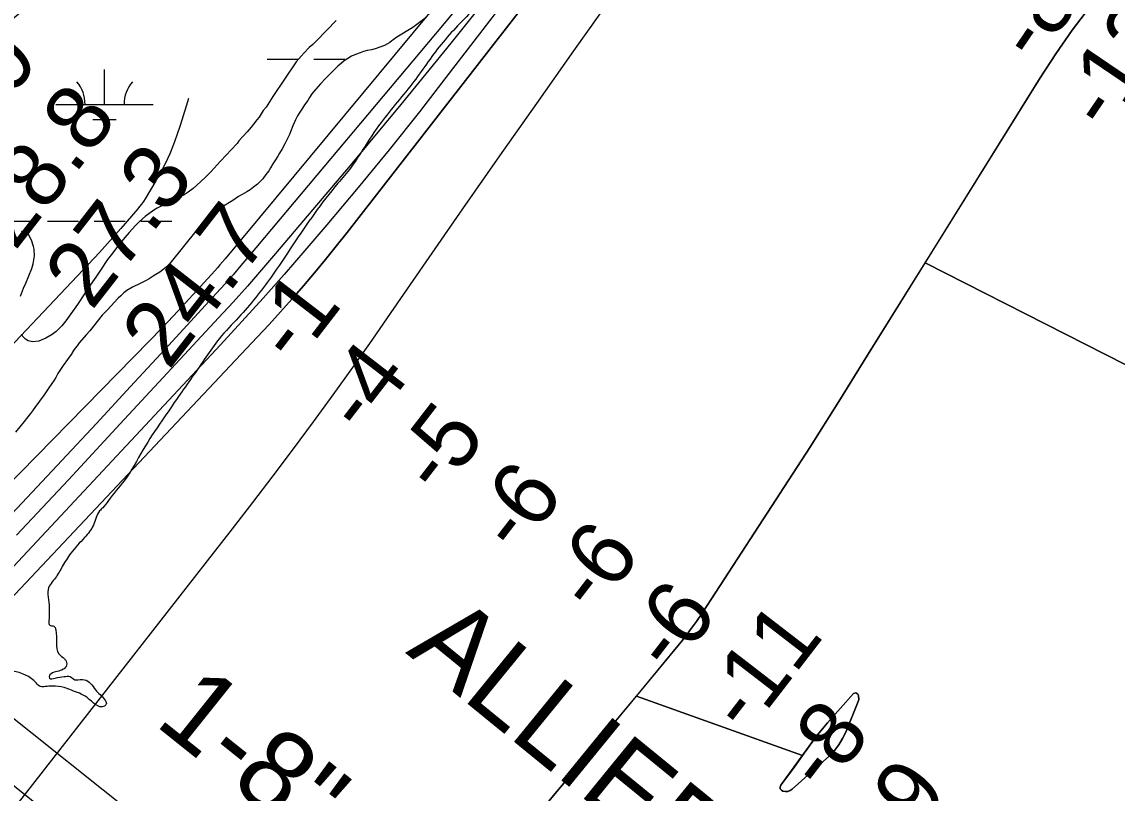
# Model space of a CAD drawing. Extents: x 3297735 to 3335592, y 670436 to 695807.
# Drawn here: x 3316459 to 3317585, y 689199 to 689991 of the extents above; entities that cross this region are included whole.
import ezdxf

# ---------------------------------------------------------------- set-up
doc = ezdxf.new("R2010")
doc.units = 0
for name, color, linetype in [('V-BORW-LINE', 7, 'Continuous'), ('V-RIVR-EDGE', 7, 'Continuous'), ('V-RIVR-RANG', 7, 'Continuous'), ('V-SITE-VEGE', 7, 'Continuous'), ('V-TOPO-DPTH', 7, 'Continuous'), ('V-TOPO-MAJR', 7, 'Continuous'), ('V-TOPO-MINR', 7, 'Continuous'), ('V-TOPO-WATR', 7, 'Continuous'), ('V-UTIL-IDEN', 7, 'Continuous'), ('V-UTIL-LINE', 7, 'Continuous'), ('V-WETL-SWMP', 7, 'Continuous')]:
    doc.layers.add(name, color=color, linetype=linetype)

msp = doc.modelspace()

# ---------------------------------------------------------------- linework, layer by layer
at = {"layer": 'V-BORW-LINE'}
msp.add_spline([(3316775.9, 690851.7), (3316656, 690687.6), (3316611.5, 690619.4), (3316566.2, 690508.9), (3316509, 690423.1), (3316383.2, 690242.7), (3316347.7, 690189.3), (3316329.9, 690141.8), (3316305.3, 690105.2), (3316308.7, 690053.8), (3316331.7, 689974.6), (3316366.1, 689953.1), (3316410.7, 689969.1), (3316450.8, 689995.7), (3316509, 690057), (3316613.5, 690206.4), (3316666, 690269.8), (3316699.4, 690312.7), (3316814, 690514.2), (3316920.3, 690645), (3316947.7, 690682.7), (3316991.7, 690769.3), (3317006.5, 690820.9), (3316999.9, 690913.1), (3316982.1, 690945.7), (3316946, 690963.4), (3316898.2, 690950.2), (3316862.4, 690933), (3316775.9, 690851.7)], degree=3, dxfattribs=at)
at = {"layer": 'V-RIVR-EDGE'}
msp.add_spline([(3319555.1, 694014.6), (3319548.5, 694002.8), (3319539.4, 693985.8), (3319509.8, 693923.3), (3319496.5, 693903), (3319479.4, 693878.2), (3319464, 693854.6), (3319445.3, 693819), (3319424.4, 693775.5), (3319406.5, 693740.7), (3319395.7, 693713), (3319386.5, 693693.1), (3319372.8, 693671.6), (3319340.3, 693621.5), (3319316.6, 693580.1), (3319295.8, 693542.9), (3319282.1, 693521), (3319271.7, 693502.3), (3319267.9, 693489.5), (3319260, 693475.8), (3319250.4, 693465.1), (3319246.2, 693454.3), (3319237.9, 693442.3), (3319231.7, 693428.7), (3319225.4, 693415), (3319219.6, 693410), (3319205.5, 693391.4), (3319185.1, 693363.3), (3319164.7, 693327.7), (3319143.1, 693301.2), (3319109.4, 693253.2), (3319083.6, 693218.5), (3319061.1, 693187.8), (3319039.5, 693157.6), (3319018.3, 693123.3), (3318994.6, 693091), (3318949.7, 693031.9), (3318931.4, 693004.6), (3318913.1, 692981.4), (3318902.3, 692962.8), (3318892.7, 692944.5), (3318876, 692916.4), (3318861.9, 692887.8), (3318841.5, 692848.5), (3318822.3, 692807.5), (3318806.5, 692774.4), (3318803.1, 692758.7), (3318804.3, 692745), (3318808, 692734.6), (3318808.8, 692730.5), (3318817.1, 692725.5), (3318826.6, 692719.2), (3318832.8, 692713), (3318835.7, 692705.5), (3318835.3, 692692.3), (3318829.9, 692681.5), (3318819.9, 692669.1), (3318809.5, 692651.3), (3318783.2, 692602.9), (3318768.7, 692580.5), (3318760.8, 692576), (3318753.7, 692573.1), (3318747.1, 692573.9), (3318739.2, 692579.8), (3318735.5, 692585.6), (3318730.6, 692588.5), (3318721.4, 692588.1), (3318700.3, 692573.6), (3318679.5, 692549.7), (3318660.8, 692522.3), (3318646.6, 692493.4), (3318637, 692477.6), (3318625, 692456.9), (3318607.1, 692434.2), (3318600, 692413.5), (3318583.3, 692372.5), (3318565.8, 692342.3), (3318547.1, 692313.7), (3318534.2, 692295.5), (3318512.6, 692258.7), (3318488, 692224.8), (3318446.4, 692155.2), (3318418.1, 692112.6), (3318397.3, 692084.5), (3318386.9, 692066.7), (3318376.5, 692048), (3318354.4, 692011.2), (3318333.2, 691976.5), (3318316.1, 691940), (3318301.6, 691917.7), (3318275.4, 691885), (3318265.8, 691873), (3318250.8, 691844.8), (3318236.6, 691808.4), (3318222.1, 691781.1), (3318195, 691714), (3318180, 691684.2), (3318162.1, 691654.8), (3318140.8, 691619.6), (3318130.4, 691603.9), (3318120.9, 691595.2), (3318105.1, 691577.9), (3318090.1, 691558.4), (3318067.7, 691532.4), (3318043.6, 691501.8), (3318020.3, 691465.8), (3317998.2, 691433.1), (3317973.7, 691392.9), (3317962.4, 691371.8), (3317929.9, 691315.1), (3317907.9, 691282.4), (3317889.2, 691263.4), (3317870.5, 691238.2), (3317844.7, 691203), (3317833.1, 691186), (3317808.1, 691148.8), (3317780.6, 691109.5), (3317756.1, 691076.4), (3317732, 691045.3), (3317684.6, 690978.7), (3317668.8, 690954.7), (3317646.3, 690922), (3317635.5, 690907.1), (3317629.2, 690900.5), (3317620.1, 690889.4), (3317608.5, 690874.5), (3317601.4, 690867), (3317592.7, 690860.4), (3317585.6, 690845.9), (3317576.9, 690836), (3317565.6, 690821.1), (3317549.4, 690801.3), (3317522.4, 690767.7), (3317502.4, 690745), (3317490, 690727.6), (3317482.5, 690713.5), (3317479.5, 690701.1), (3317475.8, 690689.9), (3317474.9, 690683.3), (3317467.9, 690674.2), (3317451.7, 690653.9), (3317427.5, 690622.9), (3317406.3, 690594), (3317381.8, 690564.6), (3317328.2, 690504.6), (3317308.2, 690483.1), (3317290.8, 690466.2), (3317272.5, 690446.3), (3317248.8, 690422.7), (3317230.9, 690402.5), (3317202.2, 690356.5), (3317170.2, 690314.3), (3317129.5, 690266.4), (3317099.1, 690227.5), (3317085.8, 690212.6), (3317074.2, 690204.3), (3317063.4, 690189.8), (3317045.1, 690163.8), (3317020.9, 690128.6), (3316996.8, 690093.9), (3316970.6, 690059.1), (3316927, 690008.2), (3316891.7, 689970.6), (3316861.7, 689930.1), (3316828, 689887.9), (3316809.3, 689860.1), (3316797.2, 689841.9), (3316783.5, 689825.4), (3316737.4, 689762.1), (3316714.9, 689729), (3316681.6, 689687.6), (3316661.7, 689665.7), (3316648, 689646.7), (3316619.7, 689606.1), (3316602.6, 689581.3), (3316583.5, 689551.9), (3316563.9, 689519.6), (3316547.7, 689499.3), (3316541.9, 689491.9), (3316538.6, 689488.6), (3316532.3, 689474.1), (3316523.2, 689461.3), (3316509, 689445.1), (3316500.3, 689431.5), (3316493.2, 689419.9), (3316485.7, 689407.9), (3316486.1, 689397.1), (3316486.5, 689375.6), (3316487.3, 689371), (3316491.4, 689370.2), (3316493.5, 689366.4), (3316494.3, 689352.8), (3316496.8, 689341.6), (3316502.5, 689336.6), (3316504.2, 689334.1), (3316504.2, 689328.7), (3316501.3, 689325.8), (3316488.8, 689321.3), (3316487.2, 689319.6), (3316487.2, 689316.7), (3316493, 689316.7), (3316502.1, 689318.3), (3316508.3, 689318.3), (3316513.3, 689315), (3316516.6, 689315), (3316524.9, 689314.5), (3316535.6, 689303.3), (3316544.7, 689293.4), (3316545.5, 689290), (3316543.5, 689288), (3316525.7, 689296.7), (3316509.9, 689304.2), (3316502.1, 689307.1), (3316490.5, 689308.4), (3316482.6, 689308), (3316478, 689308), (3316473.5, 689311.8), (3316449.5, 689323.9), (3316424.6, 689324.7), (3316401.8, 689323.1), (3316381.5, 689318.2), (3316366.5, 689316.2), (3316352.9, 689311.2), (3316334.2, 689295.5), (3316302.2, 689277.8), (3316275.2, 689257.1), (3316266.5, 689249.3), (3316249, 689224), (3316230.3, 689191.8), (3316217.8, 689162.8), (3316200.7, 689125.9), (3316182.4, 689092.8), (3316162.8, 689054.7), (3316141.2, 689024.9), (3316114.6, 688996.4), (3316081.8, 688971.6), (3316036.9, 688926.1), (3316007.4, 688897.6), (3315987, 688880.7), (3315970, 688865.8), (3315959.6, 688858.8), (3315957.1, 688852.1), (3315955.5, 688848.4), (3315953.9, 688835.5)], degree=3, dxfattribs=at)
at = {"layer": 'V-SITE-VEGE'}
for points in [[(3316782, 689992.8), (3316778.3, 689989.3), (3316775.6, 689986.3), (3316757.9, 689968.2), (3316754.2, 689964.9), (3316749.1, 689959.7), (3316746, 689956), (3316740.8, 689950.3), (3316716.9, 689914.6), (3316709.8, 689903.7), (3316706.9, 689900.2), (3316702.6, 689893.5), (3316700.4, 689890.6), (3316697, 689886.3), (3316694.6, 689883.1), (3316690.4, 689878.2), (3316681.9, 689869), (3316680, 689866.5), (3316673.4, 689859.5), (3316669, 689854.6), (3316662.7, 689847.8), (3316653.2, 689837.4), (3316647.6, 689831.7), (3316638.1, 689823), (3316634.7, 689820), (3316629.8, 689816.3), (3316626.7, 689814.3), (3316620.1, 689810.5), (3316617.6, 689809.5), (3316613.4, 689807.5), (3316610.5, 689806.2), (3316606.1, 689803.9), (3316597.8, 689799.9), (3316594.4, 689797.7), (3316585.3, 689791.4), (3316579.5, 689786), (3316575.6, 689782), (3316569, 689775), (3316564.6, 689769.8), (3316557.1, 689760.4)], [(3316457.3, 689709.4), (3316460.4, 689717.5), (3316462.8, 689722.7), (3316468.8, 689737.8), (3316470.2, 689742.7), (3316471.6, 689750.9), (3316471.3, 689757.7), (3316470.8, 689760.4), (3316468.7, 689766.8), (3316466, 689772), (3316463.5, 689773.9), (3316460.5, 689775.1), (3316458.3, 689775.8)], [(3316557.1, 689760.4), (3316552.3, 689753.9), (3316546.9, 689747.2), (3316539.7, 689736.3), (3316534.6, 689728.9), (3316527.1, 689718.2), (3316523.2, 689711.8), (3316515.9, 689700.9), (3316510.8, 689693.5), (3316503.8, 689684), (3316499.7, 689678.8), (3316493.8, 689673.1), (3316489.7, 689669.9), (3316483.3, 689666.1), (3316476, 689663.1), (3316469.6, 689662.5), (3316465.1, 689663.4), (3316462.4, 689665.1), (3316460.7, 689666.8), (3316457.9, 689670)]]:
    msp.add_lwpolyline(points, dxfattribs=at)
at = {"layer": 'V-TOPO-DPTH'}
for points in [[(3317394.9, 689755.6), (3317505.7, 689933.9), (3317521.8, 689958.5), (3317538.6, 689982.7), (3317556.5, 690006.1), (3317575.1, 690029), (3318184.6, 690500.4), (3318191.2, 690508.6), (3318197.4, 690517.1), (3318203.1, 690525.9), (3318208.5, 690535), (3318256.9, 690622.6), (3318269.7, 690647.7), (3318429.3, 691066.3), (3318749, 690994.6)], [(3318160.1, 690180.2), (3318151.3, 690175.9), (3318143, 690170.2), (3318076.3, 690111.6), (3318036.3, 690074.3), (3317997.8, 690035.5), (3317961.7, 689994.5), (3317927.1, 689952), (3317827.1, 689821.3), (3317818.3, 689809.6), (3317809.7, 689797.8), (3317801.3, 689785.8), (3317793.2, 689773.7), (3317682.7, 689607), (3317676.1, 689597), (3317387.4, 689743.5), (3317394.9, 689755.6)], [(3316285.2, 689226.6), (3316700.7, 689667.2), (3316712.8, 689680.2), (3316724.7, 689693.3), (3316736.5, 689706.6), (3316748.1, 689719.9), (3316759.6, 689733.5), (3316770.9, 689747.1), (3316782, 689760.9), (3316793, 689774.8), (3317107.3, 690178.9)], [(3316285.2, 689226.6), (3316700.7, 689667.2), (3316712.8, 689680.2), (3316724.7, 689693.3), (3316736.5, 689706.6), (3316748.1, 689719.9), (3316759.6, 689733.5), (3316770.9, 689747.1), (3316782, 689760.9), (3316793, 689774.8), (3317107.3, 690178.9)], [(3316950.4, 690033.3), (3316899.9, 689969.5), (3316848.3, 689906.4), (3316796.2, 689843.8), (3316719.6, 689753.3), (3316705.2, 689736.5), (3316690.6, 689719.8), (3316675.8, 689703.3), (3316660.9, 689687), (3316559.7, 689578), (3316506.5, 689520.7), (3316453.3, 689463.6)], [(3317387.4, 689743.5), (3317676.1, 689597), (3317639.1, 689541), (3317637.7, 689533.2), (3317638.9, 689527), (3317643.9, 689523.2), (3317651.6, 689520.9), (3317665.6, 689523.1), (3317679.6, 689525.7), (3317693.4, 689529), (3317707.2, 689532.7), (3317766.2, 689550.2), (3317922.1, 689679.5), (3317933, 689692.8), (3317943.7, 689706.3), (3317953.9, 689720.1), (3317963.9, 689734.1), (3318165.7, 690027.4)], [(3317556.5, 690006.1), (3317538.6, 689982.7), (3317521.8, 689958.5), (3317505.7, 689933.9), (3317328.3, 689648.6), (3317298.6, 689601.1), (3317268.7, 689553.9), (3317238.4, 689506.8), (3317207.9, 689459.9), (3317158, 689383.6), (3317152.2, 689375), (3317146.2, 689366.6), (3317139.9, 689358.3), (3317133.4, 689350.2), (3317045.9, 689244.3), (3316995.1, 689183.7)], [(3317090.5, 689298.3), (3317133.4, 689350.2), (3317139.9, 689358.3), (3317146.2, 689366.6), (3317152.2, 689375), (3317158, 689383.6), (3317207.9, 689459.9), (3317238.4, 689506.8), (3317268.7, 689553.9), (3317298.6, 689601.1), (3317328.3, 689648.6), (3317387.4, 689743.5)], [(3317079.7, 689285.2), (3317090.5, 689298.3), (3317261.3, 689237.2), (3317253, 689225.6), (3317239.1, 689206.6), (3317238.5, 689204.6), (3317238.5, 689202.9), (3317239.6, 689201.6), (3317241.2, 689200.4), (3317243.8, 689200.1), (3317246.3, 689200.2), (3317248.6, 689201.2), (3317250.8, 689202.6), (3317289, 689237), (3317294.2, 689242.4), (3317298.8, 689248.2)], [(3317298.8, 689248.2), (3317302.6, 689254.5), (3317305.9, 689261.2), (3317318.7, 689292.8), (3317319.2, 689294.7), (3317319, 689298.4), (3317318.3, 689300.2), (3317316.2, 689301.7), (3317313.8, 689300.8), (3317287, 689270.7), (3317283.5, 689266.7), (3317280.2, 689262.7), (3317277, 689258.6), (3317273.8, 689254.4), (3317261.3, 689237.2), (3317090.5, 689298.3)], [(3317298.8, 689248.2), (3317294.2, 689242.4), (3317289, 689237), (3317250.8, 689202.6), (3317248.6, 689201.2), (3317246.3, 689200.2), (3317243.8, 689200.1), (3317241.2, 689200.4), (3317239.6, 689201.6), (3317238.5, 689202.9), (3317238.5, 689204.6), (3317239.1, 689206.6), (3317273.8, 689254.4), (3317277, 689258.6), (3317280.2, 689262.7), (3317283.5, 689266.7), (3317287, 689270.7), (3317313.8, 689300.8), (3317316.2, 689301.7), (3317318.3, 689300.2), (3317319, 689298.4), (3317319.2, 689294.7), (3317318.7, 689292.8), (3317305.9, 689261.2), (3317302.6, 689254.5), (3317298.8, 689248.2)], [(3316708.5, 688865.3), (3316719.3, 688877.3), (3316838, 689006), (3316891.1, 689064.6), (3316943.6, 689123.7), (3316995.1, 689183.7), (3317045.9, 689244.3), (3317079.7, 689285.2)]]:
    msp.add_lwpolyline(points, dxfattribs=at)
at = {"layer": 'V-TOPO-MAJR'}
msp.add_lwpolyline([(3316629.9, 689912.5), (3316627.7, 689904.8), (3316624.7, 689894.8), (3316621.6, 689884.9), (3316618.2, 689875), (3316614.6, 689865.2), (3316610.7, 689855.6), (3316606.4, 689846.1), (3316601.6, 689836.9), (3316596.5, 689827.9), (3316585.3, 689809.4), (3316583.6, 689806.7), (3316581.8, 689804.1), (3316579.8, 689801.6), (3316577.8, 689799.1), (3316560.3, 689779), (3316549.4, 689766.7), (3316538.4, 689754.4), (3316527.2, 689742.2), (3316515.9, 689730.2), (3316148.2, 689341.2)], dxfattribs=at)
at = {"layer": 'V-TOPO-MINR'}
for points in [[(3317103.4, 690205.4), (3316898.2, 689938.5), (3316867.4, 689899), (3316836.3, 689859.9), (3316804.5, 689821.2), (3316772.3, 689782.9), (3316749.5, 689756.2), (3316728.3, 689731.6), (3316706.8, 689707.3), (3316685, 689683.2), (3316662.9, 689659.3), (3316425.3, 689405.5)], [(3317167, 690160.3), (3317026, 689961.7), (3316987.8, 689907.6), (3316949.7, 689853.5), (3316911.9, 689799.2), (3316874.1, 689744.8), (3316838.1, 689692.6), (3316818.4, 689664.3), (3316798.5, 689636.1), (3316778.4, 689608.1), (3316758.1, 689580.2), (3316737.6, 689552.4), (3316716.9, 689524.8), (3316695.9, 689497.4), (3316674.8, 689470.1), (3316415.6, 689138.5)], [(3316983.7, 690128.4), (3316667.8, 689747.9), (3316665.1, 689744.7), (3316662.4, 689741.6), (3316659.7, 689738.5), (3316657, 689735.4), (3316638.6, 689715.2), (3316626.6, 689702.1), (3316614.5, 689689.1), (3316602.2, 689676.3), (3316589.8, 689663.5), (3316208.6, 689274.6)], [(3316923.6, 690027), (3316884, 689979.1), (3316692.2, 689750.5), (3316684, 689740.8), (3316675.8, 689731.3), (3316667.4, 689721.8), (3316658.9, 689712.5), (3316605.7, 689654.6), (3316570.5, 689616.4), (3316535.2, 689578.3), (3316499.7, 689540.3), (3316464.2, 689502.5), (3316266.7, 689292.8), (3316245.9, 689270.6), (3316225.3, 689248.2), (3316204.8, 689225.6), (3316184.5, 689202.9), (3315867.2, 688845.5), (3315840.5, 688815.6), (3315813.7, 688785.9), (3315786.8, 688756.2), (3315759.7, 688726.7), (3315732.4, 688697.4), (3315704.9, 688668.4)], [(3316950.4, 690033.3), (3316899.9, 689969.5), (3316848.3, 689906.4), (3316796.2, 689843.8), (3316719.6, 689753.3), (3316705.2, 689736.5), (3316690.6, 689719.8), (3316675.8, 689703.3), (3316660.9, 689687), (3316559.7, 689578), (3316506.5, 689520.7), (3316453.3, 689463.6)], [(3317556.5, 690006.1), (3317538.6, 689982.7), (3317521.8, 689958.5), (3317505.7, 689933.9), (3317328.3, 689648.6), (3317298.6, 689601.1), (3317268.7, 689553.9), (3317238.4, 689506.8), (3317207.9, 689459.9), (3317158, 689383.6), (3317152.2, 689375), (3317146.2, 689366.6), (3317139.9, 689358.3), (3317133.4, 689350.2), (3317045.9, 689244.3), (3316995.1, 689183.7)], [(3317298.8, 689248.2), (3317294.2, 689242.4), (3317289, 689237), (3317250.8, 689202.6), (3317248.6, 689201.2), (3317246.3, 689200.2), (3317243.8, 689200.1), (3317241.2, 689200.4), (3317239.6, 689201.6), (3317238.5, 689202.9), (3317238.5, 689204.6), (3317239.1, 689206.6), (3317273.8, 689254.4), (3317277, 689258.6), (3317280.2, 689262.7), (3317283.5, 689266.7), (3317287, 689270.7), (3317313.8, 689300.8), (3317316.2, 689301.7), (3317318.3, 689300.2), (3317319, 689298.4), (3317319.2, 689294.7), (3317318.7, 689292.8), (3317305.9, 689261.2), (3317302.6, 689254.5), (3317298.8, 689248.2)]]:
    msp.add_lwpolyline(points, dxfattribs=at)
at = {"layer": 'V-TOPO-WATR'}
msp.add_lwpolyline([(3317107.3, 690178.9), (3316793, 689774.8), (3316782, 689760.9), (3316770.9, 689747.1), (3316759.6, 689733.5), (3316748.1, 689719.9), (3316736.5, 689706.6), (3316724.7, 689693.3), (3316712.8, 689680.2), (3316700.7, 689667.2), (3316285.2, 689226.6)], dxfattribs=at)
at = {"layer": 'V-UTIL-LINE'}
for p, q in [((3319150.5, 687126.4), (3315301.1, 690189.1)), ((3319077.1, 687115.9), (3315227.7, 690178.6))]:
    msp.add_line(p, q, dxfattribs=at)
at = {"layer": 'V-WETL-SWMP'}
for p, q in [((3316874.3, 689995.9), (3316860.8, 689985.5)), ((3316860.8, 689985.5), (3316844.3, 689975.6)), ((3316831.4, 689967.2), (3316826.7, 689965.3)), ((3316837, 689970.3), (3316831.4, 689967.2)), ((3316840.5, 689972.8), (3316837, 689970.3)), ((3316844.3, 689975.6), (3316840.5, 689972.8)), ((3316797.6, 689956), (3316793.7, 689953.7)), ((3316801.6, 689957.9), (3316797.6, 689956)), ((3316806.4, 689959.6), (3316801.6, 689957.9)), ((3316810, 689960.8), (3316806.4, 689959.6)), ((3316813.7, 689962), (3316810, 689960.8)), ((3316818.2, 689962.8), (3316813.7, 689962)), ((3316822, 689963.7), (3316818.2, 689962.8)), ((3316826.7, 689965.3), (3316822, 689963.7)), ((3316710.8, 689952.9), (3316742.8, 689952.9)), ((3316758.8, 689952.9), (3316790.8, 689952.9)), ((3316783.4, 689945.8), (3316779.3, 689941.7)), ((3316787.2, 689949.1), (3316783.4, 689945.8)), ((3316790, 689951.2), (3316787.2, 689949.1)), ((3316793.7, 689953.7), (3316790, 689951.2)), ((3316543.7, 689906.4), (3316543.7, 689942.4)), ((3316771, 689933.1), (3316765.6, 689927.6)), ((3316776.4, 689938.6), (3316771, 689933.1)), ((3316779.3, 689941.7), (3316776.4, 689938.6)), ((3316760.9, 689922.3), (3316757, 689917.3)), ((3316765.6, 689927.6), (3316760.9, 689922.3)), ((3316752.6, 689910.7), (3316749.4, 689906)), ((3316754.4, 689913.7), (3316752.6, 689910.7)), ((3316757, 689917.3), (3316754.4, 689913.7)), ((3316493.7, 689906.4), (3316593.7, 689906.4)), ((3316747.2, 689902.6), (3316743.9, 689897.6)), ((3316749.4, 689906), (3316747.2, 689902.6)), ((3316531.7, 689891), (3316555.7, 689891)), ((3316740, 689890.8), (3316737.4, 689884.6)), ((3316742.2, 689894.8), (3316740, 689890.8)), ((3316743.9, 689897.6), (3316742.2, 689894.8)), ((3316735, 689878.3), (3316734, 689875.5)), ((3316737.4, 689884.6), (3316735, 689878.3)), ((3316729, 689866.1), (3316726.2, 689860.9)), ((3316730.8, 689869.3), (3316729, 689866.1)), ((3316734, 689875.5), (3316730.8, 689869.3)), ((3316723.6, 689856.4), (3316721.8, 689853.2)), ((3316726.2, 689860.9), (3316723.6, 689856.4)), ((3316716.8, 689845.4), (3316714.2, 689841.3)), ((3316718.8, 689848.5), (3316716.8, 689845.4)), ((3316721.8, 689853.2), (3316718.8, 689848.5)), ((3316709.7, 689834.6), (3316706.4, 689830.1)), ((3316712.5, 689838.4), (3316709.7, 689834.6)), ((3316714.2, 689841.3), (3316712.5, 689838.4)), ((3316696.7, 689821.3), (3316693.5, 689818.8)), ((3316701, 689824.6), (3316696.7, 689821.3)), ((3316706.4, 689830.1), (3316701, 689824.6)), ((3316681.6, 689811.7), (3316675.6, 689807.9)), ((3316685.3, 689813.9), (3316681.6, 689811.7)), ((3316690, 689816.5), (3316685.3, 689813.9)), ((3316693.5, 689818.8), (3316690, 689816.5)), ((3316662, 689799.1), (3316656.5, 689795.7)), ((3316667.6, 689802.8), (3316662, 689799.1)), ((3316672.2, 689805.8), (3316667.6, 689802.8)), ((3316675.6, 689807.9), (3316672.2, 689805.8)), ((3316436.9, 689786.4), (3316468.9, 689786.4)), ((3316484.9, 689786.4), (3316516.9, 689786.4)), ((3316532.9, 689786.4), (3316564.9, 689786.4)), ((3316580.9, 689786.4), (3316612.9, 689786.4)), ((3316646.1, 689786.4), (3316642.6, 689782.6)), ((3316650, 689790.2), (3316646.1, 689786.4)), ((3316652.4, 689792.3), (3316650, 689790.2)), ((3316656.5, 689795.7), (3316652.4, 689792.3)), ((3316639, 689778), (3316610.8, 689742.9)), ((3316642.6, 689782.6), (3316639, 689778)), ((3316610.8, 689742.9), (3316607.1, 689739.3)), ((3316593.8, 689730.1), (3316589.5, 689727.2)), ((3316596.5, 689731.6), (3316593.8, 689730.1)), ((3316600.4, 689734.1), (3316596.5, 689731.6)), ((3316603.7, 689736.6), (3316600.4, 689734.1)), ((3316607.1, 689739.3), (3316603.7, 689736.6)), ((3316580.4, 689722.4), (3316572.5, 689718.5)), ((3316585.8, 689725.1), (3316580.4, 689722.4)), ((3316589.5, 689727.2), (3316585.8, 689725.1)), ((3316557.6, 689707.3), (3316553.5, 689702.8)), ((3316560.4, 689709.8), (3316557.6, 689707.3)), ((3316563.6, 689712.9), (3316560.4, 689709.8)), ((3316566.5, 689715.2), (3316563.6, 689712.9)), ((3316572.5, 689718.5), (3316566.5, 689715.2)), ((3316550.7, 689699.9), (3316546.1, 689694.8)), ((3316553.5, 689702.8), (3316550.7, 689699.9)), ((3316541.4, 689689.9), (3316528.6, 689673.9)), ((3316546.1, 689694.8), (3316541.4, 689689.9)), ((3316528.6, 689673.9), (3316525.3, 689670.1)), ((3316525.3, 689670.1), (3316517.6, 689661.4)), ((3316511.8, 689653.6), (3316509.4, 689649.6)), ((3316513.6, 689656.1), (3316511.8, 689653.6)), ((3316515.4, 689658.5), (3316513.6, 689656.1)), ((3316517.6, 689661.4), (3316515.4, 689658.5)), ((3316505.6, 689644.2), (3316501.1, 689638.1)), ((3316509.4, 689649.6), (3316505.6, 689644.2)), ((3316495.7, 689629.9), (3316493.5, 689625.9)), ((3316501.1, 689638.1), (3316495.7, 689629.9)), ((3316489.4, 689619.5), (3316485.7, 689614)), ((3316492, 689623.2), (3316489.4, 689619.5)), ((3316493.5, 689625.9), (3316492, 689623.2)), ((3316481.6, 689608.1), (3316476.8, 689601.5)), ((3316485.7, 689614), (3316481.6, 689608.1)), ((3316472.7, 689596), (3316469.6, 689591.6)), ((3316475, 689599), (3316472.7, 689596)), ((3316476.8, 689601.5), (3316475, 689599)), ((3316464.8, 689585.3), (3316461.1, 689580.6)), ((3316467.5, 689588.9), (3316464.8, 689585.3)), ((3316469.6, 689591.6), (3316467.5, 689588.9)), ((3316461.1, 689580.6), (3316452, 689569.6))]:
    msp.add_line(p, q, dxfattribs=at)
for centre, start, end in [((3316488.5, 689906.9), 359.2282, 40.7718), ((3316599, 689906.9), 139.2282, 180.7718)]:
    msp.add_arc(centre, 35.2, start, end, dxfattribs=at)

# ---------------------------------------------------------------- texts
at = {"layer": 'V-RIVR-RANG'}
for s, rotation, p in [('-8', 55.8351, (3317502.8, 689947)), ('-12', 55.8351, (3317575.6, 689876.2)), ('29.0', 52.0783, (3316370.6, 689813.9)), ('28.8', 52.0783, (3316451.4, 689754.9)), ('27.3', 52.0783, (3316530.4, 689693.6)), ('24.7', 52.0783, (3316609.5, 689632.4)), ('-1', 52.3583, (3316740, 689636.9)), ('-4', 52.3583, (3316810.6, 689564.7)), ('-5', 52.3583, (3316888.5, 689502)), ('-6', 52.3583, (3316968.5, 689442)), ('-6', 52.3583, (3317047.6, 689380.7)), ('-6', 52.3583, (3317126.6, 689319.5)), ('-11', 52.3583, (3317204.8, 689257.1)), ('-8', 52.3583, (3317284.3, 689196.5)), ('-9', 52.3583, (3317363.9, 689135.9))]:
    msp.add_text(s, height=67, rotation=rotation, dxfattribs=at).set_placement(p)
at = {"layer": 'V-UTIL-IDEN'}
for s, rotation, p in [('ALLIED CHEMICAL CORP.', 320.7727, (3316852.5, 689342.9)), ('1-8" & 2-10" GAS PIPELINES', 321.3563, (3316593.8, 689269.6))]:
    msp.add_text(s, height=83, rotation=rotation, dxfattribs=at).set_placement(p)

doc.saveas('drawing.dxf')
